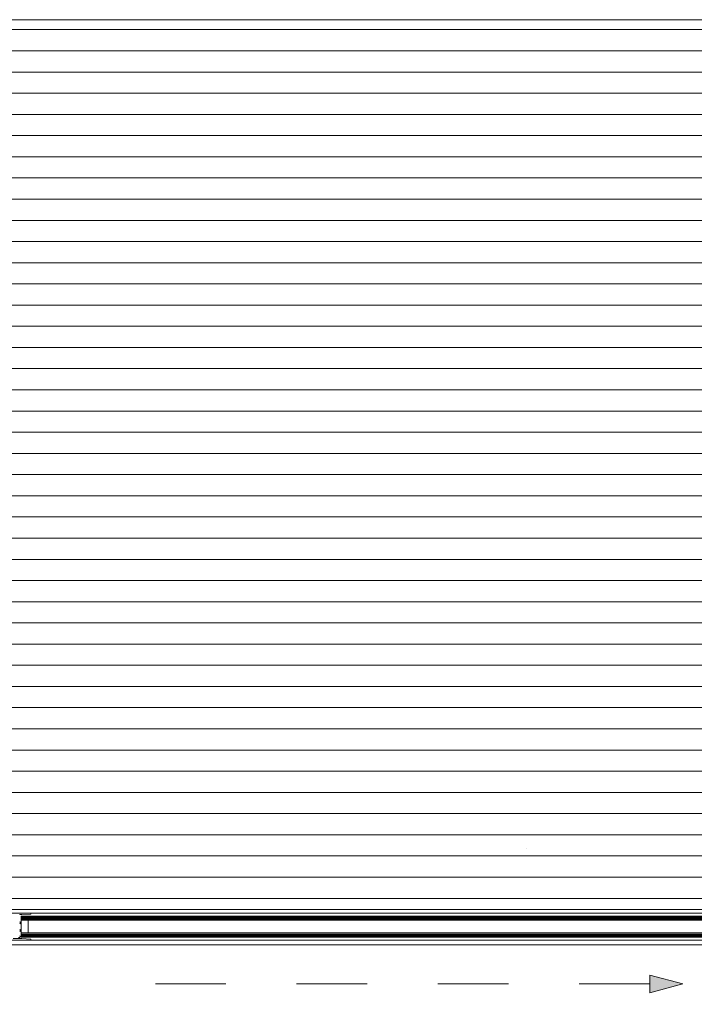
# Model space of a CAD drawing. Header units: metres. Extents: x -3.6 to 84.5, y -11 to 16.8.
# Tile 436 of 656: x 59.3 to 60.3, y -2.8 to -1.4. Entities that reach past the tile are written whole.
import ezdxf

# ---------------------------------------------------------------- set-up
doc = ezdxf.new("R2010")
doc.units = ezdxf.units.M
doc.header["$MEASUREMENT"] = 0
doc.linetypes.add('MITTE', pattern=[0.0508, 0.03175, -0.00635, 0.00635, -0.00635])
doc.linetypes.add('Strichlinie eng', pattern=[0.115, 0.075, -0.04])
doc.layers.add('301 - Elemente.Linie', color=7, linetype='Continuous')
doc.layers.add('302 - Elemente.Schraffur', color=7, linetype='Continuous')

msp = doc.modelspace()

# ---------------------------------------------------------------- hatches: boundary and pattern name
at = {"layer": '301 - Elemente.Linie', "linetype": 'Continuous', "lineweight": 0, "true_color": 0x000000}
msp.add_hatch(color=18, dxfattribs=at).paths.add_polyline_path([(60.2737, -2.7912), (60.227, -2.7787), (60.227, -2.8037)])
at = {"layer": '302 - Elemente.Schraffur', "linetype": 'Continuous', "lineweight": 13, "true_color": 0xa0a0a0}
h = msp.add_hatch(dxfattribs=at)
h.set_pattern_fill('Holz__Sperrholz_1_0001', color=253, style=0, pattern_type=2)
h.set_pattern_definition([(0, (0, 0), (0, 0.030000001), [])])
h.paths.add_polyline_path([(58.0023, -1.4259), (58.0023, -2.6859), (60.6023, -2.6859), (60.6023, -1.4259)])
at = {"layer": '302 - Elemente.Schraffur', "linetype": 'Continuous', "lineweight": 13}
h = msp.add_hatch(dxfattribs=at)
h.set_pattern_fill('Dielenboden_0001', style=0, pattern_type=2)
h.set_pattern_definition([(0, (0, 0), (0, 0.152), [])])
h.paths.add_polyline_path([(58.0798, -2.82), (60.5158, -2.82), (60.5158, -2.72), (58.0798, -2.72)])

# ---------------------------------------------------------------- linework, layer by layer
at = {"layer": '301 - Elemente.Linie', "color": 7, "linetype": 'Continuous', "lineweight": 5}
for p, q in [((60.0518, -2.5987), (60.0518, -2.5987)), ((59.337, -2.6965), (59.363, -2.6965)), ((59.337, -2.698), (59.363, -2.698)), ((59.337, -2.6995), (59.363, -2.6995)), ((59.3502, -2.691), (59.363, -2.691)), ((60.5507, -2.691), (59.363, -2.691)), ((60.564, -2.6965), (59.363, -2.6965)), ((60.564, -2.698), (59.363, -2.698)), ((60.564, -2.6995), (59.363, -2.6995)), ((59.337, -2.7205), (59.363, -2.7205)), ((59.337, -2.722), (59.363, -2.722)), ((59.337, -2.7235), (59.363, -2.7235)), ((59.3502, -2.729), (59.363, -2.729)), ((60.564, -2.7205), (59.363, -2.7205)), ((60.564, -2.722), (59.363, -2.722)), ((60.564, -2.7235), (59.363, -2.7235)), ((60.5507, -2.729), (59.363, -2.729))]:
    msp.add_line(p, q, dxfattribs=at)
at = {"layer": '301 - Elemente.Linie', "color": 7, "linetype": 'MITTE', "lineweight": 5}
msp.add_line((59.337, -2.725), (59.337, -2.6984), dxfattribs=at)
at = {"layer": '301 - Elemente.Linie', "color": 7, "linetype": 'Continuous', "lineweight": 9}
for p, q in [((60.227, -2.8037), (60.227, -2.7787)), ((60.2737, -2.7912), (60.227, -2.7787)), ((60.2737, -2.7912), (60.227, -2.8037))]:
    msp.add_line(p, q, dxfattribs=at)
at = {"layer": '301 - Elemente.Linie', "color": 7, "linetype": 'Continuous', "lineweight": 13}
msp.add_lwpolyline([(58.0023, -2.6859), (60.6023, -2.6859), (60.6023, -1.4259), (58.0023, -1.4259)], close=True, dxfattribs=at)
at = {"layer": '301 - Elemente.Linie', "color": 7, "linetype": 'Continuous', "lineweight": 5}
for points in [[(59.3055, -2.691), (59.3502, -2.691, -0.414214), (59.351, -2.6917), (59.351, -2.692, -0.397434), (59.3507, -2.6923), (59.338, -2.693), (59.3353, -2.693, 0.414214), (59.335, -2.6933)], [(59.335, -2.703), (59.3352, -2.703, -0.414214), (59.3355, -2.7032), (59.3355, -2.7057, -0.414214), (59.3352, -2.706), (59.335, -2.706)], [(59.335, -2.714), (59.3352, -2.714, -0.414214), (59.3355, -2.7142), (59.3355, -2.7167, -0.414214), (59.3352, -2.717), (59.335, -2.717)], [(59.3055, -2.729), (59.3502, -2.729, 0.414214), (59.351, -2.7282), (59.351, -2.728, 0.397434), (59.3507, -2.7277), (59.338, -2.727), (59.3258, -2.727, -0.414214)], [(59.335, -2.7232), (59.3352, -2.7232, -0.414214), (59.3355, -2.7235), (59.3355, -2.725, -0.414214), (59.3352, -2.7252), (59.3332, -2.7252, -0.414214)]]:
    msp.add_lwpolyline(points, format="xyb", dxfattribs=at)
for points in [[(59.363, -2.701), (59.337, -2.701), (59.337, -2.695), (59.363, -2.695)], [(59.363, -2.701), (60.564, -2.701), (60.564, -2.695), (59.363, -2.695)], [(59.363, -2.725), (59.337, -2.725), (59.337, -2.719), (59.363, -2.719)], [(59.363, -2.725), (60.564, -2.725), (60.564, -2.719), (59.363, -2.719)]]:
    msp.add_lwpolyline(points, dxfattribs=at)
msp.add_lwpolyline([(59.337, -2.719), (59.347, -2.719), (59.347, -2.701), (59.337, -2.701)], close=True, dxfattribs=at)
at = {"layer": '301 - Elemente.Linie', "color": 7, "linetype": 'Strichlinie eng', "lineweight": 13, "flags": 128}
msp.add_lwpolyline([(60.227, -2.7912), (59.4551, -2.7912)], dxfattribs=at)

doc.saveas('drawing.dxf')
